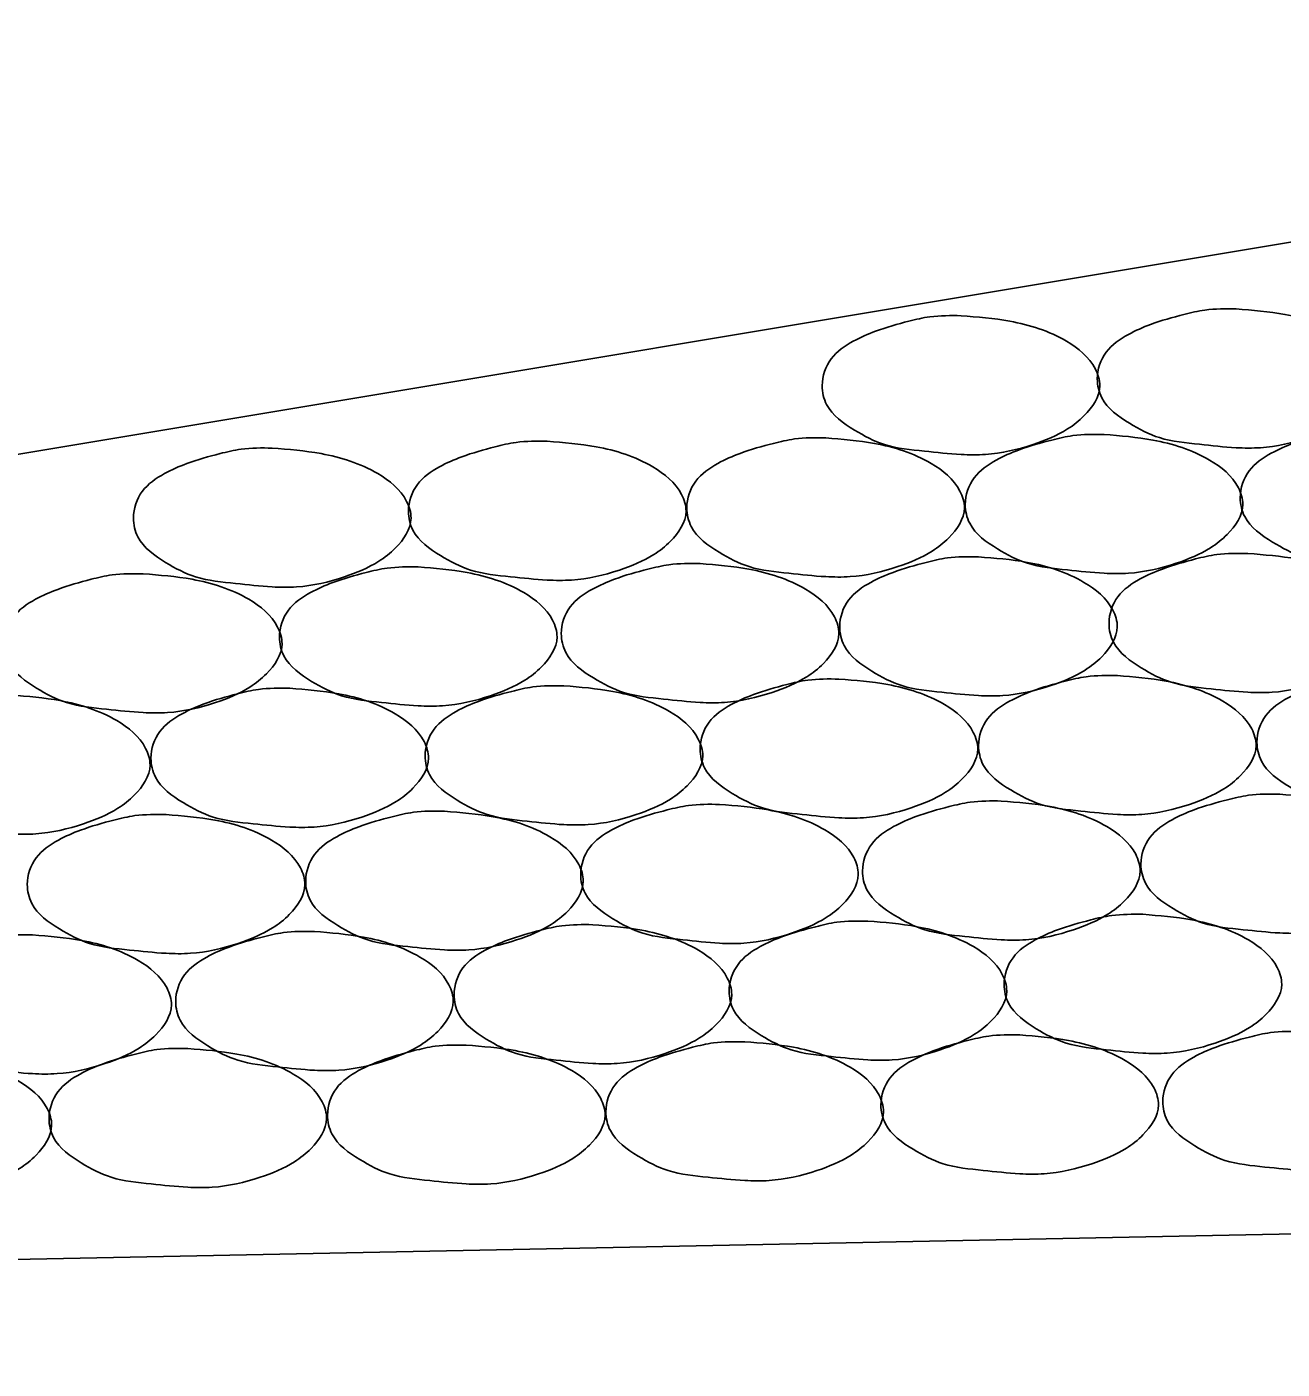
# Model space of a CAD drawing. Extents: x 60325 to 61047, y 53669 to 53767.
# Drawn here: x 60753.2 to 60754.613, y 53738.54 to 53740.052 of the extents above; entities that cross this region are included whole.
import ezdxf

# ---------------------------------------------------------------- set-up
doc = ezdxf.new("R2010")
doc.units = 0
doc.layers.add('R_Border Prem', color=7, linetype='Continuous')

msp = doc.modelspace()

# ---------------------------------------------------------------- linework, layer by layer
at = {"layer": 'R_Border Prem'}
for p in [(60756.0768, 53740.0516), (60760.0768, 53738.8016)]:
    msp.add_line(p, (60747.0086, 53738.5402), dxfattribs=at)
for points in [[(60754.2516, 53739.7263), (60754.3066, 53739.7201), (60754.3703, 53739.6976), (60754.4028, 53739.6663), (60754.4078, 53739.6476), (60754.3903, 53739.6138), (60754.3716, 53739.5988), (60754.3328, 53739.5813), (60754.2791, 53739.5701), (60754.2516, 53739.5701), (60754.2103, 53739.5738), (60754.1653, 53739.5813), (60754.1316, 53739.5976), (60754.1003, 53739.6263), (60754.0953, 53739.6476), (60754.1053, 53739.6776), (60754.1303, 53739.6976), (60754.1553, 53739.7088), (60754.1928, 53739.7201), (60754.2166, 53739.7251), (60754.2516, 53739.7263)], [(60754.5612, 53739.734), (60754.6162, 53739.7277), (60754.68, 53739.7052), (60754.7125, 53739.674), (60754.7175, 53739.6552), (60754.7, 53739.6215), (60754.6812, 53739.6065), (60754.6425, 53739.589), (60754.5887, 53739.5777), (60754.5612, 53739.5777), (60754.52, 53739.5815), (60754.475, 53739.589), (60754.4412, 53739.6052), (60754.41, 53739.634), (60754.405, 53739.6552), (60754.415, 53739.6852), (60754.44, 53739.7052), (60754.465, 53739.7165), (60754.5025, 53739.7277), (60754.5262, 53739.7327), (60754.5612, 53739.734)], [(60754.4126, 53739.5926), (60754.4676, 53739.5863), (60754.5313, 53739.5638), (60754.5638, 53739.5326), (60754.5688, 53739.5138), (60754.5513, 53739.4801), (60754.5326, 53739.4651), (60754.4938, 53739.4476), (60754.4401, 53739.4363), (60754.4126, 53739.4363), (60754.3713, 53739.4401), (60754.3263, 53739.4476), (60754.2926, 53739.4638), (60754.2613, 53739.4926), (60754.2563, 53739.5138), (60754.2663, 53739.5438), (60754.2913, 53739.5638), (60754.3163, 53739.5751), (60754.3538, 53739.5863), (60754.3776, 53739.5913), (60754.4126, 53739.5926)], [(60754.7222, 53739.6002), (60754.7772, 53739.594), (60754.8409, 53739.5715), (60754.8734, 53739.5402), (60754.8784, 53739.5215), (60754.8609, 53739.4877), (60754.8422, 53739.4727), (60754.8034, 53739.4552), (60754.7497, 53739.444), (60754.7222, 53739.444), (60754.6809, 53739.4477), (60754.6359, 53739.4552), (60754.6022, 53739.4715), (60754.5709, 53739.5002), (60754.5659, 53739.5215), (60754.5759, 53739.5515), (60754.6009, 53739.5715), (60754.6259, 53739.5827), (60754.6634, 53739.594), (60754.6872, 53739.599), (60754.7222, 53739.6002)], [(60753.4761, 53739.5773), (60753.5311, 53739.571), (60753.5949, 53739.5485), (60753.6274, 53739.5173), (60753.6324, 53739.4985), (60753.6149, 53739.4648), (60753.5961, 53739.4498), (60753.5574, 53739.4323), (60753.5036, 53739.421), (60753.4761, 53739.421), (60753.4349, 53739.4248), (60753.3899, 53739.4323), (60753.3561, 53739.4485), (60753.3249, 53739.4773), (60753.3199, 53739.4985), (60753.3299, 53739.5285), (60753.3549, 53739.5485), (60753.3799, 53739.5598), (60753.4174, 53739.571), (60753.4411, 53739.576), (60753.4761, 53739.5773)], [(60753.7857, 53739.5849), (60753.8407, 53739.5787), (60753.9045, 53739.5562), (60753.937, 53739.5249), (60753.942, 53739.5062), (60753.9245, 53739.4724), (60753.9057, 53739.4574), (60753.867, 53739.4399), (60753.8132, 53739.4287), (60753.7857, 53739.4287), (60753.7445, 53739.4324), (60753.6995, 53739.4399), (60753.6657, 53739.4562), (60753.6345, 53739.4849), (60753.6295, 53739.5062), (60753.6395, 53739.5362), (60753.6645, 53739.5562), (60753.6895, 53739.5674), (60753.727, 53739.5787), (60753.7507, 53739.5837), (60753.7857, 53739.5849)], [(60754.0992, 53739.5888), (60754.1542, 53739.5825), (60754.2179, 53739.56), (60754.2504, 53739.5288), (60754.2554, 53739.51), (60754.2379, 53739.4763), (60754.2192, 53739.4613), (60754.1804, 53739.4438), (60754.1267, 53739.4325), (60754.0992, 53739.4325), (60754.0579, 53739.4363), (60754.0129, 53739.4438), (60753.9792, 53739.46), (60753.9479, 53739.4888), (60753.9429, 53739.51), (60753.9529, 53739.54), (60753.9779, 53739.56), (60754.0029, 53739.5713), (60754.0404, 53739.5825), (60754.0642, 53739.5875), (60754.0992, 53739.5888)], [(60754.2712, 53739.4548), (60754.3262, 53739.4486), (60754.39, 53739.4261), (60754.4225, 53739.3948), (60754.4275, 53739.3761), (60754.41, 53739.3423), (60754.3912, 53739.3273), (60754.3525, 53739.3098), (60754.2987, 53739.2986), (60754.2712, 53739.2986), (60754.23, 53739.3023), (60754.185, 53739.3098), (60754.1512, 53739.3261), (60754.12, 53739.3548), (60754.115, 53739.3761), (60754.125, 53739.4061), (60754.15, 53739.4261), (60754.175, 53739.4373), (60754.2125, 53739.4486), (60754.2362, 53739.4536), (60754.2712, 53739.4548)], [(60754.5745, 53739.4586), (60754.6295, 53739.4524), (60754.6932, 53739.4299), (60754.7257, 53739.3986), (60754.7307, 53739.3799), (60754.7132, 53739.3461), (60754.6945, 53739.3311), (60754.6557, 53739.3136), (60754.602, 53739.3024), (60754.5745, 53739.3024), (60754.5332, 53739.3061), (60754.4882, 53739.3136), (60754.4545, 53739.3299), (60754.4232, 53739.3586), (60754.4182, 53739.3799), (60754.4282, 53739.4099), (60754.4532, 53739.4299), (60754.4782, 53739.4411), (60754.5157, 53739.4524), (60754.5395, 53739.4574), (60754.5745, 53739.4586)], [(60753.6405, 53739.4434), (60753.6955, 53739.4371), (60753.7593, 53739.4146), (60753.7918, 53739.3834), (60753.7968, 53739.3646), (60753.7793, 53739.3309), (60753.7605, 53739.3159), (60753.7218, 53739.2984), (60753.668, 53739.2871), (60753.6405, 53739.2871), (60753.5993, 53739.2909), (60753.5543, 53739.2984), (60753.5205, 53739.3146), (60753.4893, 53739.3434), (60753.4843, 53739.3646), (60753.4943, 53739.3946), (60753.5193, 53739.4146), (60753.5443, 53739.4259), (60753.5818, 53739.4371), (60753.6055, 53739.4421), (60753.6405, 53739.4434)], [(60753.9578, 53739.4472), (60754.0128, 53739.4409), (60754.0766, 53739.4184), (60754.1091, 53739.3872), (60754.1141, 53739.3684), (60754.0966, 53739.3347), (60754.0778, 53739.3197), (60754.0391, 53739.3022), (60753.9853, 53739.2909), (60753.9578, 53739.2909), (60753.9166, 53739.2947), (60753.8716, 53739.3022), (60753.8378, 53739.3184), (60753.8066, 53739.3472), (60753.8016, 53739.3684), (60753.8116, 53739.3984), (60753.8366, 53739.4184), (60753.8616, 53739.4297), (60753.8991, 53739.4409), (60753.9228, 53739.4459), (60753.9578, 53739.4472)], [(60753.3309, 53739.4357), (60753.3859, 53739.4295), (60753.4497, 53739.407), (60753.4822, 53739.3757), (60753.4872, 53739.357), (60753.4697, 53739.3232), (60753.4509, 53739.3082), (60753.4122, 53739.2907), (60753.3584, 53739.2795), (60753.3309, 53739.2795), (60753.2897, 53739.2832), (60753.2447, 53739.2907), (60753.2109, 53739.307), (60753.1797, 53739.3357), (60753.1747, 53739.357), (60753.1847, 53739.387), (60753.2097, 53739.407), (60753.2347, 53739.4182), (60753.2722, 53739.4295), (60753.2959, 53739.4345), (60753.3309, 53739.4357)], [(60754.4276, 53739.3211), (60754.4826, 53739.3148), (60754.5463, 53739.2923), (60754.5788, 53739.2611), (60754.5838, 53739.2423), (60754.5663, 53739.2086), (60754.5476, 53739.1936), (60754.5088, 53739.1761), (60754.4551, 53739.1648), (60754.4276, 53739.1648), (60754.3863, 53739.1686), (60754.3413, 53739.1761), (60754.3076, 53739.1923), (60754.2763, 53739.2211), (60754.2713, 53739.2423), (60754.2813, 53739.2723), (60754.3063, 53739.2923), (60754.3313, 53739.3036), (60754.3688, 53739.3148), (60754.3926, 53739.3198), (60754.4276, 53739.3211)], [(60754.741, 53739.3249), (60754.796, 53739.3186), (60754.8597, 53739.2961), (60754.8922, 53739.2649), (60754.8972, 53739.2461), (60754.8797, 53739.2124), (60754.861, 53739.1974), (60754.8222, 53739.1799), (60754.7685, 53739.1686), (60754.741, 53739.1686), (60754.6997, 53739.1724), (60754.6547, 53739.1799), (60754.621, 53739.1961), (60754.5897, 53739.2249), (60754.5847, 53739.2461), (60754.5947, 53739.2761), (60754.6197, 53739.2961), (60754.6447, 53739.3074), (60754.6822, 53739.3186), (60754.706, 53739.3236), (60754.741, 53739.3249)], [(60753.4958, 53739.3068), (60753.5508, 53739.3006), (60753.6146, 53739.2781), (60753.6471, 53739.2468), (60753.6521, 53739.2281), (60753.6346, 53739.1943), (60753.6158, 53739.1793), (60753.5771, 53739.1618), (60753.5233, 53739.1506), (60753.4958, 53739.1506), (60753.4546, 53739.1543), (60753.4096, 53739.1618), (60753.3758, 53739.1781), (60753.3446, 53739.2068), (60753.3396, 53739.2281), (60753.3496, 53739.2581), (60753.3746, 53739.2781), (60753.3996, 53739.2893), (60753.4371, 53739.3006), (60753.4608, 53739.3056), (60753.4958, 53739.3068)], [(60753.8045, 53739.3096), (60753.8595, 53739.3033), (60753.9233, 53739.2808), (60753.9558, 53739.2496), (60753.9608, 53739.2308), (60753.9433, 53739.1971), (60753.9245, 53739.1821), (60753.8858, 53739.1646), (60753.832, 53739.1533), (60753.8045, 53739.1533), (60753.7633, 53739.1571), (60753.7183, 53739.1646), (60753.6845, 53739.1808), (60753.6533, 53739.2096), (60753.6483, 53739.2308), (60753.6583, 53739.2608), (60753.6833, 53739.2808), (60753.7083, 53739.2921), (60753.7458, 53739.3033), (60753.7695, 53739.3083), (60753.8045, 53739.3096)], [(60754.1141, 53739.3172), (60754.1691, 53739.311), (60754.2329, 53739.2885), (60754.2654, 53739.2572), (60754.2704, 53739.2385), (60754.2529, 53739.2047), (60754.2341, 53739.1897), (60754.1954, 53739.1722), (60754.1416, 53739.161), (60754.1141, 53739.161), (60754.0729, 53739.1647), (60754.0279, 53739.1722), (60753.9941, 53739.1885), (60753.9629, 53739.2172), (60753.9579, 53739.2385), (60753.9679, 53739.2685), (60753.9929, 53739.2885), (60754.0179, 53739.2997), (60754.0554, 53739.311), (60754.0791, 53739.316), (60754.1141, 53739.3172)], [(60753.1824, 53739.2992), (60753.2374, 53739.2929), (60753.3011, 53739.2704), (60753.3336, 53739.2392), (60753.3386, 53739.2204), (60753.3211, 53739.1867), (60753.3024, 53739.1717), (60753.2636, 53739.1542), (60753.2099, 53739.1429), (60753.1824, 53739.1429), (60753.1411, 53739.1467), (60753.0961, 53739.1542), (60753.0624, 53739.1704), (60753.0311, 53739.1992), (60753.0261, 53739.2204), (60753.0361, 53739.2504), (60753.0611, 53739.2704), (60753.0861, 53739.2817), (60753.1236, 53739.2929), (60753.1474, 53739.2979), (60753.1824, 53739.2992)], [(60754.6103, 53739.1875), (60754.6653, 53739.1813), (60754.7291, 53739.1588), (60754.7616, 53739.1275), (60754.7666, 53739.1088), (60754.7491, 53739.075), (60754.7303, 53739.06), (60754.6916, 53739.0425), (60754.6378, 53739.0313), (60754.6103, 53739.0313), (60754.5691, 53739.035), (60754.5241, 53739.0425), (60754.4903, 53739.0588), (60754.4591, 53739.0875), (60754.4541, 53739.1088), (60754.4641, 53739.1388), (60754.4891, 53739.1588), (60754.5141, 53739.17), (60754.5516, 53739.1813), (60754.5753, 53739.1863), (60754.6103, 53739.1875)], [(60753.67, 53739.1684), (60753.725, 53739.1622), (60753.7888, 53739.1397), (60753.8213, 53739.1084), (60753.8263, 53739.0897), (60753.8088, 53739.0559), (60753.79, 53739.0409), (60753.7513, 53739.0234), (60753.6975, 53739.0122), (60753.67, 53739.0122), (60753.6288, 53739.0159), (60753.5838, 53739.0234), (60753.55, 53739.0397), (60753.5188, 53739.0684), (60753.5138, 53739.0897), (60753.5238, 53739.1197), (60753.5488, 53739.1397), (60753.5738, 53739.1509), (60753.6113, 53739.1622), (60753.635, 53739.1672), (60753.67, 53739.1684)], [(60753.9797, 53739.1761), (60754.0347, 53739.1698), (60754.0984, 53739.1473), (60754.1309, 53739.1161), (60754.1359, 53739.0973), (60754.1184, 53739.0636), (60754.0997, 53739.0486), (60754.0609, 53739.0311), (60754.0072, 53739.0198), (60753.9797, 53739.0198), (60753.9384, 53739.0236), (60753.8934, 53739.0311), (60753.8597, 53739.0473), (60753.8284, 53739.0761), (60753.8234, 53739.0973), (60753.8334, 53739.1273), (60753.8584, 53739.1473), (60753.8834, 53739.1586), (60753.9209, 53739.1698), (60753.9447, 53739.1748), (60753.9797, 53739.1761)], [(60754.2969, 53739.1799), (60754.3519, 53739.1736), (60754.4157, 53739.1511), (60754.4482, 53739.1199), (60754.4532, 53739.1011), (60754.4357, 53739.0674), (60754.4169, 53739.0524), (60754.3782, 53739.0349), (60754.3244, 53739.0236), (60754.2969, 53739.0236), (60754.2557, 53739.0274), (60754.2107, 53739.0349), (60754.1769, 53739.0511), (60754.1457, 53739.0799), (60754.1407, 53739.1011), (60754.1507, 53739.1311), (60754.1757, 53739.1511), (60754.2007, 53739.1624), (60754.2382, 53739.1736), (60754.2619, 53739.1786), (60754.2969, 53739.1799)], [(60753.3566, 53739.1646), (60753.4116, 53739.1584), (60753.4754, 53739.1359), (60753.5079, 53739.1046), (60753.5129, 53739.0859), (60753.4954, 53739.0521), (60753.4766, 53739.0371), (60753.4379, 53739.0196), (60753.3841, 53739.0084), (60753.3566, 53739.0084), (60753.3154, 53739.0121), (60753.2704, 53739.0196), (60753.2366, 53739.0359), (60753.2054, 53739.0646), (60753.2004, 53739.0859), (60753.2104, 53739.1159), (60753.2354, 53739.1359), (60753.2604, 53739.1471), (60753.2979, 53739.1584), (60753.3216, 53739.1634), (60753.3566, 53739.1646)], [(60754.4563, 53739.0523), (60754.5113, 53739.046), (60754.5751, 53739.0235), (60754.6076, 53738.9923), (60754.6126, 53738.9735), (60754.5951, 53738.9398), (60754.5763, 53738.9248), (60754.5376, 53738.9073), (60754.4838, 53738.896), (60754.4563, 53738.896), (60754.4151, 53738.8998), (60754.3701, 53738.9073), (60754.3363, 53738.9235), (60754.3051, 53738.9523), (60754.3001, 53738.9735), (60754.3101, 53739.0035), (60754.3351, 53739.0235), (60754.3601, 53739.0348), (60754.3976, 53739.046), (60754.4213, 53739.051), (60754.4563, 53739.0523)], [(60753.5237, 53739.033), (60753.5787, 53739.0267), (60753.6425, 53739.0042), (60753.675, 53738.973), (60753.68, 53738.9542), (60753.6625, 53738.9205), (60753.6437, 53738.9055), (60753.605, 53738.888), (60753.5512, 53738.8767), (60753.5237, 53738.8767), (60753.4825, 53738.8805), (60753.4375, 53738.888), (60753.4037, 53738.9042), (60753.3725, 53738.933), (60753.3675, 53738.9542), (60753.3775, 53738.9842), (60753.4025, 53739.0042), (60753.4275, 53739.0155), (60753.465, 53739.0267), (60753.4887, 53739.0317), (60753.5237, 53739.033)], [(60753.8371, 53739.0406), (60753.8921, 53739.0344), (60753.9559, 53739.0119), (60753.9884, 53738.9806), (60753.9934, 53738.9619), (60753.9759, 53738.9281), (60753.9571, 53738.9131), (60753.9184, 53738.8956), (60753.8646, 53738.8844), (60753.8371, 53738.8844), (60753.7959, 53738.8881), (60753.7509, 53738.8956), (60753.7171, 53738.9119), (60753.6859, 53738.9406), (60753.6809, 53738.9619), (60753.6909, 53738.9919), (60753.7159, 53739.0119), (60753.7409, 53739.0231), (60753.7784, 53739.0344), (60753.8021, 53739.0394), (60753.8371, 53739.0406)], [(60754.1467, 53739.0447), (60754.2017, 53739.0384), (60754.2655, 53739.0159), (60754.298, 53738.9847), (60754.303, 53738.9659), (60754.2855, 53738.9322), (60754.2667, 53738.9172), (60754.228, 53738.8997), (60754.1742, 53738.8884), (60754.1467, 53738.8884), (60754.1055, 53738.8922), (60754.0605, 53738.8997), (60754.0267, 53738.9159), (60753.9955, 53738.9447), (60753.9905, 53738.9659), (60754.0005, 53738.9959), (60754.0255, 53739.0159), (60754.0505, 53739.0272), (60754.088, 53739.0384), (60754.1117, 53739.0434), (60754.1467, 53739.0447)], [(60753.2064, 53739.0292), (60753.2614, 53739.0229), (60753.3252, 53739.0004), (60753.3577, 53738.9692), (60753.3627, 53738.9504), (60753.3452, 53738.9167), (60753.3264, 53738.9017), (60753.2877, 53738.8842), (60753.2339, 53738.8729), (60753.2064, 53738.8729), (60753.1652, 53738.8767), (60753.1202, 53738.8842), (60753.0864, 53738.9004), (60753.0552, 53738.9292), (60753.0502, 53738.9504), (60753.0602, 53738.9804), (60753.0852, 53739.0004), (60753.1102, 53739.0117), (60753.1477, 53739.0229), (60753.1714, 53739.0279), (60753.2064, 53739.0292)], [(60754.3177, 53738.9165), (60754.3727, 53738.9102), (60754.4364, 53738.8877), (60754.4689, 53738.8565), (60754.4739, 53738.8377), (60754.4564, 53738.804), (60754.4377, 53738.789), (60754.3989, 53738.7715), (60754.3452, 53738.7602), (60754.3177, 53738.7602), (60754.2764, 53738.764), (60754.2314, 53738.7715), (60754.1977, 53738.7877), (60754.1664, 53738.8165), (60754.1614, 53738.8377), (60754.1714, 53738.8677), (60754.1964, 53738.8877), (60754.2214, 53738.899), (60754.2589, 53738.9102), (60754.2827, 53738.9152), (60754.3177, 53738.9165)], [(60754.6349, 53738.9203), (60754.6899, 53738.9141), (60754.7537, 53738.8916), (60754.7862, 53738.8603), (60754.7912, 53738.8416), (60754.7737, 53738.8078), (60754.7549, 53738.7928), (60754.7162, 53738.7753), (60754.6624, 53738.7641), (60754.6349, 53738.7641), (60754.5937, 53738.7678), (60754.5487, 53738.7753), (60754.5149, 53738.7916), (60754.4837, 53738.8203), (60754.4787, 53738.8416), (60754.4887, 53738.8716), (60754.5137, 53738.8916), (60754.5387, 53738.9028), (60754.5762, 53738.9141), (60754.5999, 53738.9191), (60754.6349, 53738.9203)], [(60753.3812, 53738.9012), (60753.4362, 53738.895), (60753.4999, 53738.8725), (60753.5324, 53738.8412), (60753.5374, 53738.8225), (60753.5199, 53738.7887), (60753.5012, 53738.7737), (60753.4624, 53738.7562), (60753.4087, 53738.745), (60753.3812, 53738.745), (60753.3399, 53738.7487), (60753.2949, 53738.7562), (60753.2612, 53738.7725), (60753.2299, 53738.8012), (60753.2249, 53738.8225), (60753.2349, 53738.8525), (60753.2599, 53738.8725), (60753.2849, 53738.8837), (60753.3224, 53738.895), (60753.3462, 53738.9), (60753.3812, 53738.9012)], [(60753.6946, 53738.905), (60753.7496, 53738.8988), (60753.8134, 53738.8763), (60753.8459, 53738.845), (60753.8509, 53738.8263), (60753.8334, 53738.7925), (60753.8146, 53738.7775), (60753.7759, 53738.76), (60753.7221, 53738.7488), (60753.6946, 53738.7488), (60753.6534, 53738.7525), (60753.6084, 53738.76), (60753.5746, 53738.7763), (60753.5434, 53738.805), (60753.5384, 53738.8263), (60753.5484, 53738.8563), (60753.5734, 53738.8763), (60753.5984, 53738.8875), (60753.6359, 53738.8988), (60753.6596, 53738.9038), (60753.6946, 53738.905)], [(60754.008, 53738.9088), (60754.063, 53738.9026), (60754.1268, 53738.8801), (60754.1593, 53738.8488), (60754.1643, 53738.8301), (60754.1468, 53738.7963), (60754.128, 53738.7813), (60754.0893, 53738.7638), (60754.0355, 53738.7526), (60754.008, 53738.7526), (60753.9668, 53738.7563), (60753.9218, 53738.7638), (60753.888, 53738.7801), (60753.8568, 53738.8088), (60753.8518, 53738.8301), (60753.8618, 53738.8601), (60753.8868, 53738.8801), (60753.9118, 53738.8913), (60753.9493, 53738.9026), (60753.973, 53738.9076), (60754.008, 53738.9088)], [(60753.0716, 53738.8936), (60753.1266, 53738.8873), (60753.1903, 53738.8648), (60753.2228, 53738.8336), (60753.2278, 53738.8148), (60753.2103, 53738.7811), (60753.1916, 53738.7661), (60753.1528, 53738.7486), (60753.0991, 53738.7373), (60753.0716, 53738.7373), (60753.0303, 53738.7411), (60752.9853, 53738.7486), (60752.9516, 53738.7648), (60752.9203, 53738.7936), (60752.9153, 53738.8148), (60752.9253, 53738.8448), (60752.9503, 53738.8648), (60752.9753, 53738.8761), (60753.0128, 53738.8873), (60753.0366, 53738.8923), (60753.0716, 53738.8936)]]:
    msp.add_spline(points, degree=3, dxfattribs=at)

doc.saveas('drawing.dxf')
